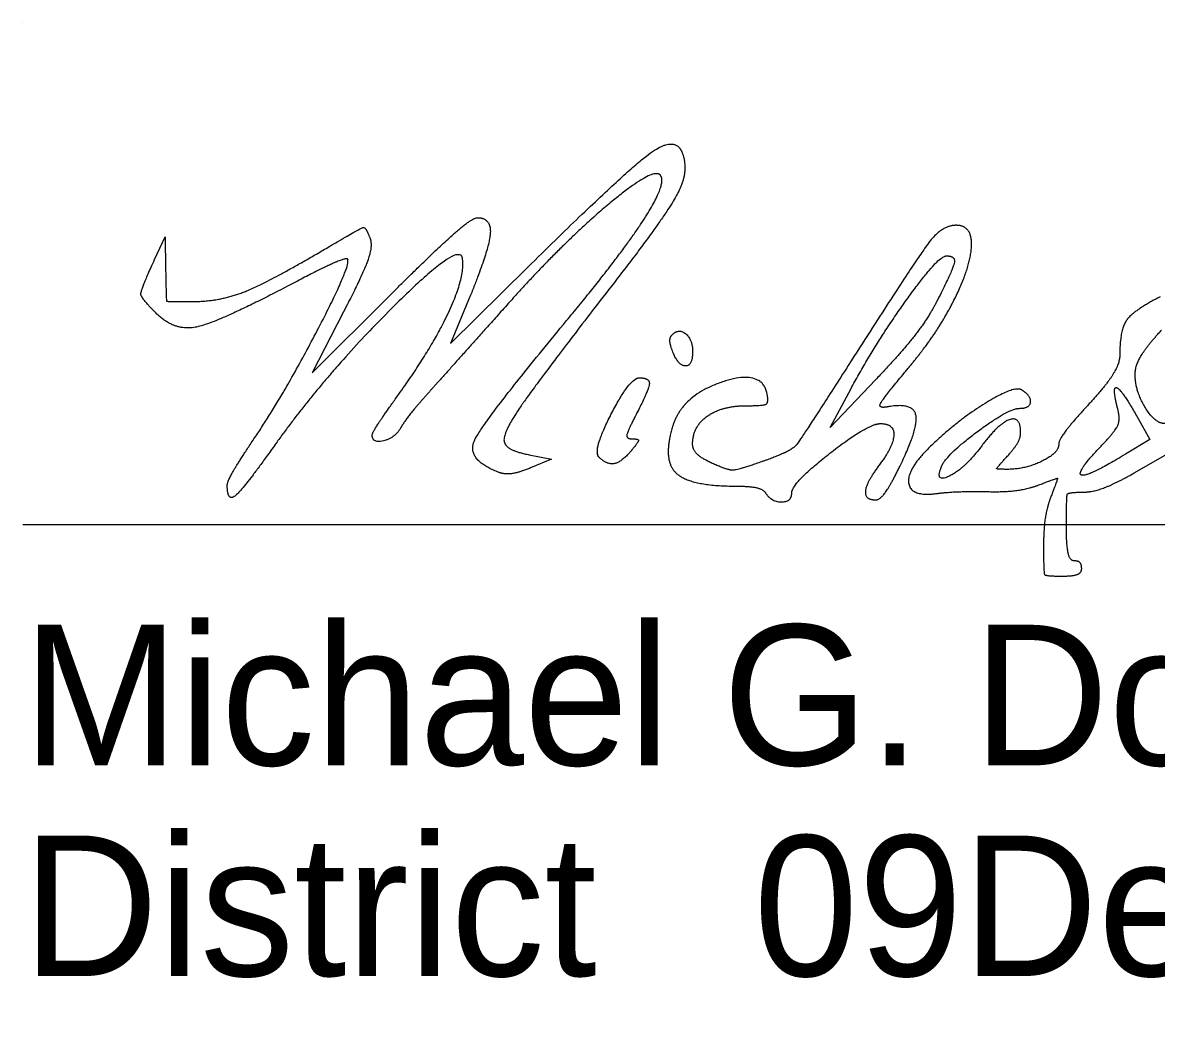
# Model space of a CAD drawing. Extents: x 0 to 34, y 0 to 22.
# Drawn here: x 24.5 to 25.629, y 7.484 to 8.476 of the extents above; entities that cross this region are included whole.
import ezdxf

# ---------------------------------------------------------------- set-up
doc = ezdxf.new("R2010")
doc.units = 0
doc.layers.add('SH_Data', color=7, linetype='Continuous')
doc.layers.add('SH_Text', color=7, linetype='Continuous')

msp = doc.modelspace()

# ---------------------------------------------------------------- linework, layer by layer
at = {"layer": 'SH_Data'}
for p, q in [((24.5, 8.4764), (24.5, 8.4764)), ((24.5, 7.9764), (28, 7.9764))]:
    msp.add_line(p, q, dxfattribs=at)
at = {"layer": 'SH_Text'}
for p, q in [((25.1473, 8.1494), (25.1473, 8.1494)), ((25.074, 8.0436), (25.074, 8.0436)), ((24.7038, 8.0154), (24.7038, 8.0154))]:
    msp.add_line(p, q, dxfattribs=at)
for points in [[(24.6314, 8.2403), (24.6418, 8.2631), (24.6424, 8.2308)], [(24.9443, 8.2003), (24.9263, 8.1567), (25.0032, 8.2327)], [(24.8197, 8.1883), (24.7885, 8.1276), (24.866, 8.2049)], [(25.3498, 8.1207), (25.3044, 8.0731), (25.3252, 8.1118)], [(25.6099, 8.0842), (25.623, 8.0612), (25.5985, 8.0463)], [(25.0047, 8.0458), (25.0268, 8.0413), (25.006, 8.0327)], [(25.6073, 8.0277), (25.6406, 8.0467), (25.6864, 8.0238)]]:
    msp.add_lwpolyline(points, dxfattribs=at)
for points in [[(25.0032, 8.2327), (25.0977, 8.326), (25.1501, 8.3649), (25.157, 8.3468)], [(25.157, 8.3468), (25.164, 8.3288), (25.1419, 8.2855), (25.0952, 8.2251)], [(25.135, 8.3247), (25.1273, 8.3324), (25.0363, 8.2554), (24.9838, 8.1966)], [(25.0419, 8.1795), (25.0961, 8.2449), (25.1425, 8.3172), (25.135, 8.3247)], [(24.866, 8.2049), (24.9086, 8.2474), (24.9477, 8.2821), (24.9529, 8.2821)], [(24.9529, 8.2821), (24.9675, 8.2821), (24.9639, 8.2479), (24.9443, 8.2003)], [(24.804, 8.2525), (24.8369, 8.2719), (24.8417, 8.273), (24.846, 8.2617)], [(25.43, 8.2745), (25.416, 8.2745), (25.3902, 8.2409), (25.3225, 8.1349)], [(25.4251, 8.1946), (25.4438, 8.2302), (25.4466, 8.2745), (25.43, 8.2745)], [(24.846, 8.2617), (24.849, 8.254), (24.8386, 8.225), (24.8197, 8.1883)], [(24.6687, 8.1985), (24.6965, 8.1985), (24.7456, 8.2181), (24.804, 8.2525)], [(24.938, 8.2421), (24.9348, 8.2588), (24.8011, 8.1254), (24.7516, 8.0561)], [(24.6329, 8.1869), (24.6178, 8.202), (24.6176, 8.2102), (24.6314, 8.2403)], [(24.7313, 8.0629), (24.761, 8.107), (24.8281, 8.2364), (24.8236, 8.2409)], [(24.8236, 8.2409), (24.8221, 8.2424), (24.7952, 8.2303), (24.7638, 8.2138)], [(24.8747, 8.1062), (24.9076, 8.1519), (24.9414, 8.2245), (24.938, 8.2421)], [(25.3252, 8.1118), (25.3497, 8.1572), (25.4119, 8.2439), (25.4201, 8.244)], [(25.4201, 8.244), (25.4296, 8.2442), (25.4266, 8.2299), (25.4105, 8.1983)], [(24.6424, 8.2308), (24.643, 8.1993), (24.6437, 8.1985), (24.6687, 8.1985)], [(25.0952, 8.2251), (25.0175, 8.1248), (24.9771, 8.0665), (24.9798, 8.0584)], [(24.7638, 8.2138), (24.6945, 8.1775), (24.6512, 8.1686), (24.6329, 8.1869)], [(25.6332, 8.2033), (25.6065, 8.1896), (25.593, 8.1703), (25.593, 8.1457)], [(24.9838, 8.1966), (24.9531, 8.1623), (24.9178, 8.1227), (24.9052, 8.1087)], [(25.4105, 8.1983), (25.4021, 8.1818), (25.3748, 8.1469), (25.3498, 8.1207)], [(25.3786, 8.1277), (25.3954, 8.1478), (25.4163, 8.178), (25.4251, 8.1946)], [(24.9743, 8.0283), (24.9416, 8.0409), (24.9586, 8.079), (25.0419, 8.1795)], [(25.1473, 8.1494), (25.1448, 8.1559), (25.1447, 8.1631), (25.147, 8.1654)], [(25.147, 8.1654), (25.1536, 8.1721), (25.1674, 8.1608), (25.1674, 8.1487)], [(25.6083, 8.1261), (25.6083, 8.1346), (25.6201, 8.1543), (25.6345, 8.17)], [(25.1674, 8.1487), (25.1674, 8.1341), (25.1529, 8.1346), (25.1473, 8.1494)], [(25.593, 8.1457), (25.593, 8.1369), (25.5794, 8.1149), (25.5626, 8.0968)], [(25.3225, 8.1349), (25.2749, 8.0603), (25.2649, 8.049), (25.2375, 8.0393)], [(25.074, 8.0436), (25.0677, 8.05), (25.1048, 8.1225), (25.1144, 8.1225)], [(25.1144, 8.1225), (25.125, 8.1225), (25.1236, 8.11), (25.1102, 8.0841)], [(25.2416, 8.1067), (25.2364, 8.1316), (25.1574, 8.1051), (25.1479, 8.0753)], [(25.3612, 8.0935), (25.352, 8.0918), (25.3573, 8.1022), (25.3786, 8.1277)], [(25.6378, 8.0769), (25.6279, 8.0769), (25.6082, 8.1097), (25.6083, 8.1261)], [(25.4953, 8.1104), (25.488, 8.115), (25.4309, 8.0798), (25.4045, 8.0544)], [(25.4931, 8.0921), (25.5033, 8.0921), (25.5048, 8.1046), (25.4953, 8.1104)], [(25.5909, 8.0917), (25.585, 8.1146), (25.5949, 8.1107), (25.6099, 8.0842)], [(24.8482, 8.0655), (24.8482, 8.0676), (24.8602, 8.0859), (24.8747, 8.1062)], [(24.9052, 8.1087), (24.8927, 8.0947), (24.8797, 8.0783), (24.8764, 8.0724)], [(25.221, 8.0947), (25.238, 8.0947), (25.2434, 8.0978), (25.2416, 8.1067)], [(25.1674, 8.0566), (25.1674, 8.0739), (25.1966, 8.0947), (25.221, 8.0947)], [(25.3744, 8.0354), (25.3927, 8.073), (25.3869, 8.0982), (25.3612, 8.0935)], [(25.4153, 8.0341), (25.4201, 8.0458), (25.4822, 8.0921), (25.4931, 8.0921)], [(25.5626, 8.0968), (25.5459, 8.0787), (25.5322, 8.0605), (25.5322, 8.0564)], [(25.5736, 8.0537), (25.5881, 8.0688), (25.5937, 8.0811), (25.5909, 8.0917)], [(25.1102, 8.0841), (25.1024, 8.0689), (25.1014, 8.0617), (25.1074, 8.0617)], [(25.1479, 8.0753), (25.1371, 8.0411), (25.1643, 8.0146), (25.2102, 8.0146)], [(25.2662, 8.0079), (25.2662, 8.0177), (25.342, 8.0769), (25.3546, 8.0769)], [(25.3546, 8.0769), (25.3682, 8.0769), (25.3675, 8.0543), (25.3534, 8.0356)], [(25.4942, 8.068), (25.4942, 8.0846), (25.472, 8.077), (25.4555, 8.0548)], [(24.8764, 8.0724), (24.8707, 8.0625), (24.8482, 8.057), (24.8482, 8.0655)], [(25.4817, 8.0452), (25.4886, 8.0529), (25.4942, 8.0631), (25.4942, 8.068)], [(24.7038, 8.0154), (24.7038, 8.0191), (24.7162, 8.0405), (24.7313, 8.0629)], [(24.7516, 8.0561), (24.7204, 8.0123), (24.7038, 7.9982), (24.7038, 8.0154)], [(24.9798, 8.0584), (24.9813, 8.054), (24.9925, 8.0483), (25.0047, 8.0458)], [(25.1074, 8.0617), (25.1136, 8.0617), (25.1134, 8.0585), (25.1066, 8.0503)], [(25.187, 8.0373), (25.1762, 8.0422), (25.1674, 8.0509), (25.1674, 8.0566)], [(25.4045, 8.0544), (25.3808, 8.0316), (25.3844, 8.0038), (25.4106, 8.0072)], [(25.4555, 8.0548), (25.4393, 8.0329), (25.4083, 8.0169), (25.4153, 8.0341)], [(25.5322, 8.0564), (25.5322, 8.0477), (25.499, 8.0313), (25.4813, 8.0313)], [(25.5985, 8.0463), (25.5613, 8.0236), (25.5485, 8.0274), (25.5736, 8.0537)], [(25.1066, 8.0503), (25.0968, 8.0385), (25.0822, 8.0355), (25.074, 8.0436)], [(25.4813, 8.0313), (25.4702, 8.0313), (25.4702, 8.0326), (25.4817, 8.0452)], [(25.006, 8.0327), (24.9945, 8.028), (24.9803, 8.026), (24.9743, 8.0283)], [(25.2375, 8.0393), (25.213, 8.0307), (25.2024, 8.0302), (25.187, 8.0373)], [(25.3534, 8.0356), (25.3405, 8.0185), (25.3387, 8.0009), (25.3499, 8.0009)], [(25.3499, 8.0009), (25.3542, 8.0009), (25.3652, 8.0165), (25.3744, 8.0354)], [(25.5124, 8.0158), (25.5307, 8.0228), (25.5313, 8.0222), (25.5243, 8.0039)], [(25.5569, 8.0086), (25.5663, 8.0087), (25.589, 8.0173), (25.6073, 8.0277)], [(25.2102, 8.0146), (25.2243, 8.0146), (25.2378, 8.0115), (25.2401, 8.0078)], [(25.2401, 8.0078), (25.2456, 7.9988), (25.2662, 7.9989), (25.2662, 8.0079)], [(25.4106, 8.0072), (25.4211, 8.0086), (25.4439, 8.0094), (25.4614, 8.0091)], [(25.4614, 8.0091), (25.4788, 8.0087), (25.5018, 8.0118), (25.5124, 8.0158)], [(25.5398, 7.9743), (25.5398, 8.0047), (25.5417, 8.0085), (25.5569, 8.0086)], [(25.5243, 8.0039), (25.5203, 7.9934), (25.517, 7.9713), (25.517, 7.9548)], [(25.5474, 7.9401), (25.5433, 7.9401), (25.5398, 7.9555), (25.5398, 7.9743)], [(25.517, 7.9548), (25.517, 7.928), (25.519, 7.9249), (25.536, 7.9249)], [(25.555, 7.9325), (25.555, 7.9367), (25.5516, 7.9401), (25.5474, 7.9401)], [(25.536, 7.9249), (25.5465, 7.9249), (25.555, 7.9283), (25.555, 7.9325)]]:
    msp.add_open_spline(points, degree=2, dxfattribs=at)

# ---------------------------------------------------------------- texts
for s, p in [('Michael G. Dombrowski', (24.5, 7.7364)), ('District       Deputy Director', (24.5, 7.5264)), ('              09', (24.5, 7.5264))]:
    msp.add_text(s, height=0.14, dxfattribs=at).set_placement(p)

doc.saveas('drawing.dxf')
